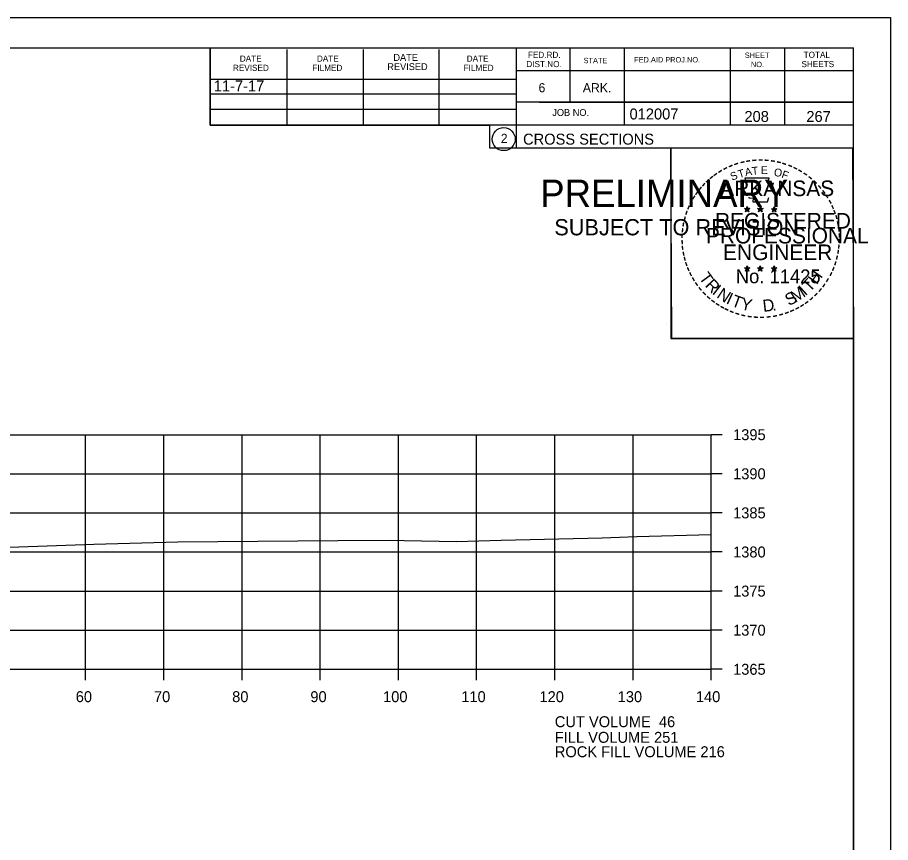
# Model space of a CAD drawing. Extents: x 1374311 to 1383814, y 384102 to 406278.
# Drawn here: x 1382691.4 to 1382803, y 396999.4 to 397104.9 of the extents above; entities that cross this region are included whole.
import ezdxf

# ---------------------------------------------------------------- set-up
doc = ezdxf.new("R2010")
doc.units = 0
for name, color, linetype in [('R_Axis', 7, 'Continuous'), ('R_Axis Annot', 7, 'Continuous'), ('R_Border', 7, 'Continuous'), ('R_Border PE', 7, 'Continuous'), ('R_Border Prem', 7, 'Continuous'), ('R_Exist Surface', 7, 'Continuous'), ('R_Fin Surface', 7, 'Continuous'), ('R_Grid', 7, 'Continuous'), ('R_No Plot', 7, 'Continuous'), ('R_Water', 7, 'Continuous')]:
    doc.layers.add(name, color=color, linetype=linetype)

msp = doc.modelspace()

# ---------------------------------------------------------------- linework, layer by layer
at = {"layer": 'R_Axis'}
for p, q in [((1382780.07, 397021.55), (1382780.07, 397051.55)), ((1382781.47, 397051.55), (1382780.07, 397051.55)), ((1382781.47, 397046.55), (1382780.07, 397046.55)), ((1382781.47, 397041.55), (1382780.07, 397041.55)), ((1382781.47, 397036.55), (1382780.07, 397036.55)), ((1382781.47, 397031.55), (1382780.07, 397031.55)), ((1382781.47, 397026.55), (1382780.07, 397026.55)), ((1382500.07, 397021.55), (1382780.07, 397021.55)), ((1382700.07, 397020.15), (1382700.07, 397021.55)), ((1382710.07, 397020.15), (1382710.07, 397021.55)), ((1382720.07, 397020.15), (1382720.07, 397021.55)), ((1382730.07, 397020.15), (1382730.07, 397021.55)), ((1382740.07, 397020.15), (1382740.07, 397021.55)), ((1382750.07, 397020.15), (1382750.07, 397021.55)), ((1382760.07, 397020.15), (1382760.07, 397021.55)), ((1382770.07, 397020.15), (1382770.07, 397021.55)), ((1382780.07, 397020.15), (1382780.07, 397021.55)), ((1382781.47, 397021.55), (1382780.07, 397021.55))]:
    msp.add_line(p, q, dxfattribs=at)
at = {"layer": 'R_Border'}
for p, q in [((1382482.07, 397101.01), (1382798.25, 397101.01)), ((1382715.99, 397091.13), (1382715.99, 397101.01)), ((1382725.85, 397091.13), (1382725.85, 397100.81)), ((1382735.61, 397091.13), (1382735.61, 397100.81)), ((1382745.29, 397091.13), (1382745.29, 397100.81)), ((1382755.15, 397101.01), (1382755.15, 397088.21)), ((1382761.99, 397101.01), (1382761.99, 397094.07)), ((1382768.93, 397101.01), (1382768.93, 397091.13)), ((1382782.51, 397101.01), (1382782.51, 397091.13)), ((1382789.45, 397101.01), (1382789.45, 397091.13)), ((1382798.25, 396895.55), (1382798.25, 397101.01)), ((1382798.25, 397098.07), (1382755.15, 397098.07)), ((1382798.25, 397098.09), (1382798.25, 397098.09)), ((1382715.99, 397096.99), (1382755.15, 397096.99)), ((1382715.99, 397095.13), (1382755.15, 397095.13)), ((1382715.99, 397091.13), (1382715.99, 397093.19)), ((1382715.99, 397093.19), (1382755.15, 397093.19)), ((1382798.25, 397094.07), (1382755.15, 397094.07)), ((1382758.11, 397094.07), (1382798.25, 397094.07)), ((1382798.25, 397091.13), (1382715.99, 397091.13)), ((1382755.15, 397088.21), (1382798.25, 397088.21))]:
    msp.add_line(p, q, dxfattribs=at)
msp.add_circle((1382753.54, 397089.34), 1.47, dxfattribs=at)
at = {"layer": 'R_Border PE'}
for p, q in [((1382784.69, 397080.71), (1382784.64, 397080.46)), ((1382784.69, 397080.35), (1382784.69, 397080.71)), ((1382784.69, 397080.71), (1382784.73, 397080.46)), ((1382786.36, 397080.71), (1382786.31, 397080.46)), ((1382786.36, 397080.35), (1382786.36, 397080.71)), ((1382786.36, 397080.71), (1382786.4, 397080.46)), ((1382784.34, 397080.46), (1382784.69, 397080.35)), ((1382784.34, 397080.46), (1382784.59, 397080.42)), ((1382784.34, 397080.46), (1382784.57, 397080.34)), ((1382784.47, 397080.05), (1382784.69, 397080.35)), ((1382784.47, 397080.05), (1382784.6, 397080.3)), ((1382784.47, 397080.05), (1382784.68, 397080.27)), ((1382784.9, 397080.05), (1382784.68, 397080.27)), ((1382785.03, 397080.46), (1382784.69, 397080.35)), ((1382784.9, 397080.05), (1382784.69, 397080.35)), ((1382785.03, 397080.46), (1382784.75, 397080.41)), ((1382784.9, 397080.05), (1382784.76, 397080.34)), ((1382785.03, 397080.46), (1382784.83, 397080.36)), ((1382786.01, 397080.46), (1382786.36, 397080.35)), ((1382786.01, 397080.46), (1382786.26, 397080.42)), ((1382786.01, 397080.46), (1382786.24, 397080.34)), ((1382786.14, 397080.05), (1382786.36, 397080.35)), ((1382786.14, 397080.05), (1382786.27, 397080.3)), ((1382786.14, 397080.05), (1382786.35, 397080.27)), ((1382786.57, 397080.05), (1382786.35, 397080.27)), ((1382786.7, 397080.46), (1382786.36, 397080.35)), ((1382786.57, 397080.05), (1382786.36, 397080.35)), ((1382786.7, 397080.46), (1382786.42, 397080.41)), ((1382786.57, 397080.05), (1382786.43, 397080.34)), ((1382786.7, 397080.46), (1382786.5, 397080.36)), ((1382787.77, 397080.45), (1382788.12, 397080.34)), ((1382787.77, 397080.45), (1382788.02, 397080.4)), ((1382787.77, 397080.45), (1382788.01, 397080.33)), ((1382787.9, 397080.04), (1382788.12, 397080.34)), ((1382787.9, 397080.04), (1382788.03, 397080.28)), ((1382787.9, 397080.04), (1382788.12, 397080.26)), ((1382788.12, 397080.7), (1382788.08, 397080.45)), ((1382788.12, 397080.34), (1382788.12, 397080.7)), ((1382788.12, 397080.7), (1382788.17, 397080.45)), ((1382788.47, 397080.45), (1382788.12, 397080.34)), ((1382788.33, 397080.04), (1382788.12, 397080.34)), ((1382788.33, 397080.04), (1382788.12, 397080.25)), ((1382788.47, 397080.45), (1382788.18, 397080.4)), ((1382788.33, 397080.04), (1382788.2, 397080.33)), ((1382788.47, 397080.45), (1382788.26, 397080.35)), ((1382784.33, 397072.89), (1382784.68, 397072.78)), ((1382784.33, 397072.89), (1382784.59, 397072.84)), ((1382784.33, 397072.89), (1382784.57, 397072.77)), ((1382784.68, 397073.14), (1382784.64, 397072.89)), ((1382784.68, 397072.78), (1382784.68, 397073.14)), ((1382784.68, 397073.14), (1382784.73, 397072.89)), ((1382785.03, 397072.89), (1382784.68, 397072.78)), ((1382785.03, 397072.89), (1382784.74, 397072.84)), ((1382785.03, 397072.89), (1382784.82, 397072.79)), ((1382786, 397072.89), (1382786.35, 397072.78)), ((1382786, 397072.89), (1382786.25, 397072.84)), ((1382786, 397072.89), (1382786.24, 397072.77)), ((1382786.35, 397073.14), (1382786.31, 397072.89)), ((1382786.35, 397072.78), (1382786.35, 397073.14)), ((1382786.35, 397073.14), (1382786.4, 397072.89)), ((1382786.7, 397072.89), (1382786.35, 397072.78)), ((1382786.7, 397072.89), (1382786.41, 397072.84)), ((1382786.7, 397072.89), (1382786.49, 397072.79)), ((1382788.12, 397073.13), (1382788.08, 397072.88)), ((1382788.12, 397072.77), (1382788.12, 397073.13)), ((1382788.12, 397073.13), (1382788.17, 397072.88)), ((1382784.47, 397072.48), (1382784.68, 397072.78)), ((1382784.47, 397072.48), (1382784.59, 397072.72)), ((1382784.47, 397072.48), (1382784.68, 397072.7)), ((1382784.89, 397072.48), (1382784.68, 397072.78)), ((1382784.89, 397072.48), (1382784.68, 397072.69)), ((1382784.89, 397072.48), (1382784.76, 397072.77)), ((1382786.13, 397072.48), (1382786.35, 397072.78)), ((1382786.13, 397072.48), (1382786.26, 397072.72)), ((1382786.13, 397072.48), (1382786.35, 397072.7)), ((1382786.56, 397072.48), (1382786.35, 397072.78)), ((1382786.56, 397072.48), (1382786.35, 397072.69)), ((1382786.56, 397072.48), (1382786.43, 397072.77)), ((1382787.77, 397072.88), (1382788.12, 397072.77)), ((1382787.77, 397072.88), (1382788.02, 397072.83)), ((1382787.77, 397072.88), (1382788.01, 397072.76)), ((1382787.9, 397072.47), (1382788.12, 397072.77)), ((1382787.9, 397072.47), (1382788.03, 397072.71)), ((1382787.9, 397072.47), (1382788.12, 397072.69)), ((1382788.46, 397072.88), (1382788.12, 397072.77)), ((1382788.33, 397072.47), (1382788.12, 397072.77)), ((1382788.33, 397072.47), (1382788.12, 397072.68)), ((1382788.46, 397072.88), (1382788.18, 397072.83)), ((1382788.33, 397072.47), (1382788.19, 397072.76)), ((1382788.46, 397072.88), (1382788.26, 397072.78))]:
    msp.add_line(p, q, dxfattribs=at)
for points in [[(1382784.38, 397084.34), (1382784.65, 397083.51)], [(1382787.89, 397083.42), (1382788.03, 397083.7), (1382787.35, 397083.68), (1382787.49, 397084.34), (1382784.38, 397084.34)], [(1382784.87, 397081.92), (1382784.87, 397081.83), (1382785.43, 397081.81), (1382785.38, 397081.34), (1382787.25, 397081.34), (1382787.45, 397081.87)], [(1382784.69, 397080.71), (1382784.9, 397080.05), (1382784.34, 397080.46), (1382785.03, 397080.46), (1382784.47, 397080.05), (1382784.69, 397080.71)], [(1382786.36, 397080.71), (1382786.57, 397080.05), (1382786.01, 397080.46), (1382786.7, 397080.46), (1382786.14, 397080.05), (1382786.36, 397080.71)], [(1382788.12, 397080.7), (1382788.33, 397080.04), (1382787.77, 397080.45), (1382788.47, 397080.45), (1382787.9, 397080.04), (1382788.12, 397080.7)], [(1382784.68, 397073.14), (1382784.89, 397072.48), (1382784.33, 397072.89), (1382785.03, 397072.89), (1382784.47, 397072.48), (1382784.68, 397073.14)], [(1382786.35, 397073.14), (1382786.56, 397072.48), (1382786, 397072.89), (1382786.7, 397072.89), (1382786.13, 397072.48), (1382786.35, 397073.14)], [(1382788.12, 397073.13), (1382788.33, 397072.47), (1382787.77, 397072.88), (1382788.46, 397072.88), (1382787.9, 397072.47), (1382788.12, 397073.13)]]:
    msp.add_lwpolyline(points, dxfattribs=at)
for centre, radius in [((1382784.68, 397080.35), 0.172), ((1382784.68, 397080.35), 0.145), ((1382784.68, 397080.35), 0.116), ((1382784.68, 397080.35), 0.0991), ((1382784.68, 397080.35), 0.0747), ((1382784.68, 397080.35), 0.0495), ((1382784.68, 397080.35), 0.0296), ((1382786.35, 397080.35), 0.172), ((1382786.35, 397080.35), 0.145), ((1382786.35, 397080.35), 0.116), ((1382786.35, 397080.35), 0.0991), ((1382786.35, 397080.35), 0.0747), ((1382786.35, 397080.35), 0.0495), ((1382786.35, 397080.35), 0.0296), ((1382788.12, 397080.34), 0.172), ((1382788.12, 397080.34), 0.145), ((1382788.12, 397080.34), 0.116), ((1382788.12, 397080.34), 0.0991), ((1382788.12, 397080.34), 0.0747), ((1382788.12, 397080.34), 0.0495), ((1382788.12, 397080.34), 0.0296), ((1382784.68, 397072.78), 0.172), ((1382784.68, 397072.78), 0.145), ((1382784.68, 397072.78), 0.116), ((1382786.35, 397072.78), 0.172), ((1382786.35, 397072.78), 0.145), ((1382786.35, 397072.78), 0.116), ((1382788.12, 397072.77), 0.172), ((1382788.12, 397072.77), 0.145), ((1382784.68, 397072.78), 0.0991), ((1382784.68, 397072.78), 0.0747), ((1382784.68, 397072.78), 0.0495), ((1382784.68, 397072.78), 0.0296), ((1382786.35, 397072.78), 0.0991), ((1382786.35, 397072.78), 0.0747), ((1382786.35, 397072.78), 0.0495), ((1382786.35, 397072.78), 0.0296), ((1382788.12, 397072.77), 0.116), ((1382788.12, 397072.77), 0.0991), ((1382788.12, 397072.77), 0.0747), ((1382788.12, 397072.77), 0.0495), ((1382788.12, 397072.77), 0.0296)]:
    msp.add_circle(centre, radius, dxfattribs=at)
at = {"layer": 'R_Exist Surface'}
msp.add_lwpolyline([(1382685.54, 397037), (1382701.12, 397037.53), (1382711.86, 397037.87), (1382732.34, 397038.01), (1382739.08, 397038.05), (1382740.81, 397038.03), (1382747.49, 397037.9), (1382753.23, 397038.05), (1382766.12, 397038.38), (1382770.56, 397038.53), (1382780.07, 397038.78)], dxfattribs=at)
at = {"layer": 'R_Grid'}
for p, q in [((1382500.07, 397051.55), (1382780.07, 397051.55)), ((1382700.07, 397021.55), (1382700.07, 397051.55)), ((1382710.07, 397021.55), (1382710.07, 397051.55)), ((1382720.07, 397021.55), (1382720.07, 397051.55)), ((1382730.07, 397021.55), (1382730.07, 397051.55)), ((1382740.07, 397021.55), (1382740.07, 397051.55)), ((1382750.07, 397021.55), (1382750.07, 397051.55)), ((1382760.07, 397021.55), (1382760.07, 397051.55)), ((1382770.07, 397021.55), (1382770.07, 397051.55)), ((1382780.07, 397021.55), (1382780.07, 397051.55)), ((1382500.07, 397046.55), (1382780.07, 397046.55)), ((1382500.07, 397041.55), (1382780.07, 397041.55)), ((1382500.07, 397036.55), (1382780.07, 397036.55)), ((1382500.07, 397031.55), (1382780.07, 397031.55)), ((1382500.07, 397026.55), (1382780.07, 397026.55)), ((1382500.07, 397021.55), (1382780.07, 397021.55))]:
    msp.add_line(p, q, dxfattribs=at)
at = {"layer": 'R_No Plot'}
for p, q in [((1382469.67, 397104.9), (1382803, 397104.9)), ((1382774.29, 397065.75), (1382774.29, 397065.75))]:
    msp.add_line(p, q, dxfattribs=at)
for points in [[(1382469.66, 397104.9), (1382803, 397104.9), (1382803, 396891.56), (1382469.66, 396891.56)], [(1382715.99, 397101.01), (1382715.99, 397091.13), (1382751.72, 397091.13), (1382751.72, 397088.21), (1382774.92, 397088.21), (1382774.92, 397063.87), (1382798.25, 397063.87), (1382798.25, 396895.55), (1382482.07, 396895.55), (1382482.07, 397101.01)], [(1382774.92, 397088.21), (1382798.13, 397088.21), (1382798.25, 397063.87), (1382775.04, 397063.87)]]:
    msp.add_lwpolyline(points, close=True, dxfattribs=at)

# ---------------------------------------------------------------- texts
at = {"layer": 'R_Axis Annot'}
for s, p in [('1395', (1382782.87, 397050.85)), ('1390', (1382782.87, 397045.85)), ('1385', (1382782.87, 397040.85)), ('1380', (1382782.87, 397035.85)), ('1375', (1382782.87, 397030.85)), ('1370', (1382782.87, 397025.85)), ('1365', (1382782.87, 397020.85)), ('60', (1382698.81, 397017.35)), ('70', (1382708.81, 397017.35)), ('80', (1382718.81, 397017.35)), ('90', (1382728.81, 397017.35)), ('100', (1382738.11, 397017.35)), ('110', (1382748.11, 397017.35)), ('120', (1382758.11, 397017.35)), ('130', (1382768.11, 397017.35)), ('140', (1382778.11, 397017.35)), ('CUT VOLUME  46', (1382760.07, 397014.15)), ('FILL VOLUME 251', (1382760.07, 397012.15))]:
    msp.add_text(s, height=1.4, dxfattribs=at).set_placement(p)
at = {"layer": 'R_Border'}
for s, height, p in [('DATE', 0.782, (1382719.79, 397099.25)), ('DATE', 0.782, (1382729.65, 397099.25)), ('DATE', 0.879, (1382739.43, 397099.35)), ('DATE', 0.782, (1382748.81, 397099.25)), ('FED.RD.', 0.782, (1382756.63, 397099.73)), ('STATE', 0.684, (1382763.75, 397099.05)), ('FED.AID PROJ.NO.', 0.684, (1382770.21, 397099.15)), ('SHEET', 0.684, (1382784.37, 397099.73)), ('TOTAL', 0.782, (1382791.89, 397099.73)), ('REVISED', 0.782, (1382718.91, 397098.07)), ('FILMED', 0.782, (1382729.07, 397098.07)), ('REVISED', 0.879, (1382738.65, 397098.17)), ('FILMED', 0.782, (1382748.41, 397098.07)), ('DIST.NO.', 0.782, (1382756.43, 397098.55)), ('NO.', 0.684, (1382785.15, 397098.55)), ('SHEETS', 0.782, (1382791.61, 397098.55)), ('6', 1.17, (1382757.99, 397095.33)), ('ARK.', 1.172, (1382763.65, 397095.33)), ('JOB NO.', 0.879, (1382759.75, 397092.31)), ('012007', 1.4, (1382769.63, 397091.86)), ('2', 1.17, (1382753.16, 397088.85)), ('CROSS SECTIONS', 1.4, (1382756.01, 397088.64))]:
    msp.add_text(s, height=height, rotation=360, dxfattribs=at).set_placement(p)
at = {"layer": 'R_Border PE'}
for s, height, rotation, p in [('-', 1.6, 19.1761, (1382783.12, 397085.47)), ('-', 1.6, 13.6301, (1382783.87, 397085.71)), ('-', 1.6, 10.2193, (1382784.55, 397085.87)), ('-', 1.6, 5.8968, (1382785.28, 397085.98)), ('-', 1.6, 0.1862, (1382786.05, 397086.05)), ('-', 1.6, 357.743, (1382786.78, 397086.04)), ('-', 1.6, 352.1617, (1382787.52, 397085.98)), ('-', 1.6, 347.2049, (1382788.24, 397085.87)), ('-', 1.6, 342.3362, (1382788.87, 397085.71)), ('-', 1.6, 34.0636, (1382781.26, 397084.51)), ('-', 1.6, 28.7918, (1382781.86, 397084.88)), ('-', 1.6, 24.3072, (1382782.49, 397085.2)), ('S', 1, 21.594, (1382782.73, 397084.02)), ('T', 1, 16.4036, (1382783.65, 397084.35)), ('A', 1, 11.2132, (1382784.47, 397084.6)), ('T', 1, 6.0228, (1382785.32, 397084.76)), ('E', 1, 0.8323, (1382786.43, 397084.87)), ('O', 1, 350.4515, (1382788.03, 397084.66)), ('F', 1, 340.0707, (1382788.98, 397084.44)), ('-', 1.6, 337.8551, (1382789.61, 397085.49)), ('-', 1.6, 334.1211, (1382790.24, 397085.22)), ('-', 1.6, 329.6409, (1382790.82, 397084.94)), ('-', 1.6, 42.9622, (1382779.77, 397083.32)), ('-', 1.6, 38.9507, (1382780.21, 397083.74)), ('-', 1.6, 36.2317, (1382780.68, 397084.11)), ('ARKANSAS', 2, 360, (1382781.23, 397082.05)), ('-', 1.6, 325.8627, (1382791.46, 397084.57)), ('-', 1.6, 320.5297, (1382792.07, 397084.15)), ('-', 1.6, 315.5786, (1382792.67, 397083.66)), ('-', 1.6, 50.6142, (1382778.92, 397082.36)), ('-', 1.6, 48.423, (1382779.33, 397082.84)), ('-', 1.6, 309.8797, (1382793.24, 397083.11)), ('-', 1.6, 58.0706, (1382778.18, 397081.26)), ('-', 1.6, 54.2325, (1382778.51, 397081.79)), ('-', 1.6, 306.6522, (1382793.77, 397082.51)), ('-', 1.4, 303.6753, (1382794.25, 397081.94)), ('-', 1.6, 67.7743, (1382777.61, 397080.04)), ('-', 1.6, 62.8713, (1382777.87, 397080.65)), ('-', 1.6, 299.6684, (1382794.57, 397081.33)), ('-', 1.6, 294.6628, (1382794.89, 397080.72)), ('-', 1.6, 72.3945, (1382777.39, 397079.41)), ('REGISTERED', 2, 360, (1382780.55, 397077.9)), ('DWB', 0.01, 360, (1382784.67, 397080.34)), ('DWB', 0.01, 360, (1382786.34, 397080.34)), ('DWB', 0.01, 360, (1382788.11, 397080.33)), ('-', 1.6, 290.5728, (1382795.15, 397080.14)), ('-', 1.6, 285.1233, (1382795.39, 397079.56)), ('-', 1.6, 81.2013, (1382777.06, 397077.98)), ('-', 1.6, 75.461, (1382777.2, 397078.69)), ('-', 1.6, 280.5493, (1382795.59, 397078.82)), ('-', 1.6, 85.1863, (1382776.99, 397077.29)), ('PROFESSIONAL', 2, 360, (1382779.4, 397076)), ('-', 1.6, 276.5962, (1382795.75, 397078.05)), ('-', 1.6, 94.1959, (1382777, 397075.86)), ('-', 1.6, 89.0622, (1382776.96, 397076.59)), ('-', 1.6, 274.3301, (1382795.81, 397077.33)), ('-', 1.6, 269.9407, (1382795.84, 397076.7)), ('-', 1.6, 98.9479, (1382777.07, 397075.2)), ('ENGINEER', 2, 360, (1382781.59, 397073.87)), ('-', 1.6, 260.9953, (1382795.75, 397075.38)), ('-', 1.6, 263.5172, (1382795.82, 397076.03)), ('-', 1.6, 101.7149, (1382777.21, 397074.46)), ('-', 1.6, 105.4578, (1382777.37, 397073.87)), ('-', 1.6, 255.7626, (1382795.64, 397074.7)), ('-', 1.6, 109.0874, (1382777.58, 397073.24)), ('-', 1.6, 114.0643, (1382777.84, 397072.64)), ('-', 1.6, 247.8887, (1382795.24, 397073.31)), ('-', 1.6, 252.8681, (1382795.46, 397073.98)), ('-', 1.6, 115.7289, (1382778.14, 397072.02)), ('T', 1.54, 306.0406, (1382778.44, 397071.61)), ('No. 11425', 1.757, 360, (1382783.22, 397070.92)), ('DWB', 0.01, 360, (1382784.67, 397072.77)), ('DWB', 0.01, 360, (1382786.34, 397072.77)), ('DWB', 0.01, 360, (1382788.1, 397072.76)), ('H', 1.54, 54.6088, (1382793.56, 397070.65)), ('-', 1.6, 244.6197, (1382794.98, 397072.68)), ('-', 1.6, 120.4471, (1382778.5, 397071.44)), ('-', 1.6, 125.8934, (1382778.9, 397070.88)), ('R', 1.54, 314.005, (1382779.2, 397070.57)), ('I', 1.54, 321.9694, (1382780.1, 397069.63)), ('T', 1.54, 46.6444, (1382792.67, 397069.71)), ('-', 1.6, 233.8452, (1382794.18, 397071.28)), ('-', 1.6, 239.0712, (1382794.58, 397071.93)), ('-', 1.6, 130.7181, (1382779.36, 397070.32)), ('-', 1.6, 134.2238, (1382779.88, 397069.78)), ('N', 1.54, 326.5002, (1382780.67, 397069.16)), ('I', 1.54, 335.3603, (1382781.88, 397068.38)), ('S', 1.54, 26.9312, (1382789.99, 397067.98)), ('M', 1.54, 32.6563, (1382790.83, 397068.38)), ('I', 1.54, 42.1136, (1382792.11, 397069.23)), ('-', 1.6, 225.7653, (1382793.27, 397070.15)), ('-', 1.6, 231.2538, (1382793.75, 397070.71)), ('-', 1.6, 138.9338, (1382780.41, 397069.31)), ('-', 1.6, 144.6463, (1382780.96, 397068.91)), ('T', 1.54, 339.8912, (1382782.54, 397068.05)), ('Y', 1.54, 347.8556, (1382783.76, 397067.6)), ('D', 1.54, 6.3969, (1382786.74, 397067.25)), ('-', 1.6, 215.7363, (1382792.2, 397069.16)), ('-', 1.6, 221.0851, (1382792.75, 397069.64)), ('-', 1.6, 148.0898, (1382781.52, 397068.54)), ('-', 1.6, 151.5704, (1382782.1, 397068.21)), ('-', 1.6, 154.6002, (1382782.62, 397067.97)), ('-', 1.6, 158.5612, (1382783.25, 397067.71)), ('.', 1.54, 13.7642, (1382787.93, 397067.37)), ('-', 1.6, 200.7184, (1382789.86, 397067.84)), ('-', 1.6, 204.2516, (1382790.48, 397068.11)), ('-', 1.6, 207.3568, (1382791.11, 397068.43)), ('-', 1.6, 212.2491, (1382791.67, 397068.78)), ('-', 1.6, 162.7983, (1382783.93, 397067.5)), ('-', 1.6, 167.5555, (1382784.65, 397067.33)), ('-', 1.6, 173.1155, (1382785.42, 397067.22)), ('-', 1.6, 176.5183, (1382786.17, 397067.17)), ('-', 1.6, 181.5918, (1382786.91, 397067.19)), ('-', 1.6, 185.8167, (1382787.72, 397067.27)), ('-', 1.6, 191.2858, (1382788.46, 397067.4)), ('-', 1.6, 195.4743, (1382789.19, 397067.6))]:
    msp.add_text(s, height=height, rotation=rotation, dxfattribs=at).set_placement(p)
at = {"layer": 'R_Border Prem'}
for s, height, p in [('PRELIMINARY', 3.5, (1382758.2, 397080.67)), ('DWB', 0.01, (1382758.95, 397082.52)), ('SUBJECT TO REVISION', 2.0751, (1382760.01, 397077.04))]:
    msp.add_text(s, height=height, rotation=360, dxfattribs=at).set_placement(p)
at = {"layer": 'R_Fin Surface'}
for s, p in [('11-7-17', (1382716.46, 397095.45)), ('ROCK FILL VOLUME 216', (1382760.07, 397010.31))]:
    msp.add_text(s, height=1.4, dxfattribs=at).set_placement(p)
at = {"layer": 'R_Water'}
for s, p in [('208', (1382784.32, 397091.54)), ('267', (1382792.24, 397091.54))]:
    msp.add_text(s, height=1.4, rotation=360, dxfattribs=at).set_placement(p)

doc.saveas('drawing.dxf')
